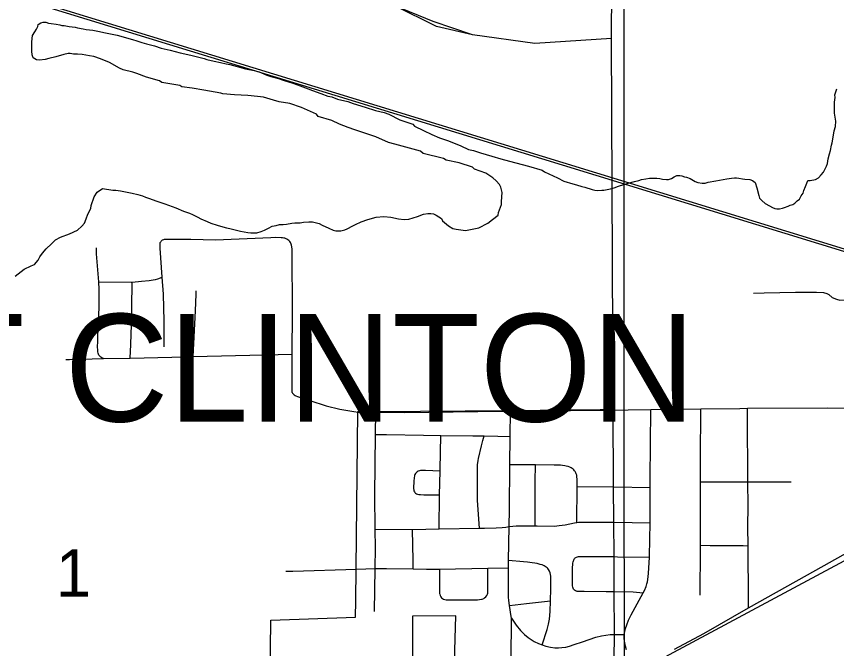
# Model space of a CAD drawing. Extents: x 0 to 34, y 0 to 22.
# Drawn here: x 3.018 to 3.3793, y 18.1588 to 18.437 of the extents above; entities that cross this region are included whole.
import ezdxf

# ---------------------------------------------------------------- set-up
doc = ezdxf.new("R2010")
doc.units = 0
for name, color, linetype in [('GM_X_City_Street', 7, 'Continuous'), ('GM_X_Corporation', 7, 'Continuous'), ('GM_X_Corporation_Text', 7, 'Continuous'), ('GM_X_County_Road', 7, 'Continuous'), ('GM_X_Major_River', 7, 'Continuous'), ('GM_X_Rail_Line', 7, 'Continuous'), ('GM_X_Section_Text', 7, 'Continuous'), ('GM_X_Township_Road', 7, 'Continuous')]:
    doc.layers.add(name, color=color, linetype=linetype)

msp = doc.modelspace()

# ---------------------------------------------------------------- linework, layer by layer
at = {"layer": 'GM_X_City_Street'}
for points in [[(3.34275, 18.31518), (3.34737, 18.31536), (3.36125, 18.31567), (3.3705, 18.31563), (3.37357, 18.31548), (3.37504, 18.31508), (3.37588, 18.31457), (3.37735, 18.31332), (3.37924, 18.31247), (3.38079, 18.31216), (3.40241, 18.31225), (3.41173, 18.31247), (3.41273, 18.31248), (3.41636, 18.31256), (3.42225, 18.31238), (3.42397, 18.31213), (3.4284, 18.31093), (3.44774, 18.305), (3.45561, 18.30245), (3.45699, 18.30223), (3.45881, 18.30195)], [(3.28758, 18.26381), (3.29747, 18.26394), (3.31947, 18.26424), (3.33673, 18.26447), (3.3401, 18.2645), (3.37546, 18.2647), (3.38936, 18.26454), (3.40485, 18.26484), (3.41302, 18.26496), (3.43883, 18.26525), (3.45917, 18.26542)], [(3.16852, 18.26287), (3.16958, 18.26279), (3.17131, 18.26276), (3.17638, 18.26274), (3.1888, 18.26271), (3.22123, 18.26306), (3.23563, 18.26323), (3.27528, 18.26369), (3.28104, 18.26374), (3.28758, 18.26381)], [(3.17576, 18.17508), (3.17601, 18.19396), (3.17613, 18.20311), (3.17607, 18.21127), (3.17597, 18.22632), (3.17627, 18.253), (3.17638, 18.26274)], [(3.23613, 18.11842), (3.23582, 18.12222), (3.23557, 18.12532), (3.23549, 18.13463), (3.23611, 18.1669), (3.23611, 18.17125), (3.23607, 18.17215), (3.23594, 18.17287), (3.23521, 18.17774), (3.23497, 18.17991), (3.23485, 18.18138), (3.23476, 18.18296), (3.23473, 18.19042), (3.23478, 18.19429), (3.23484, 18.19745), (3.23507, 18.21247), (3.23519, 18.21989), (3.23538, 18.23959), (3.23551, 18.25215), (3.23563, 18.26323)], [(3.28676, 18.15813), (3.28633, 18.15984), (3.28602, 18.16134), (3.28579, 18.16306), (3.28573, 18.16495), (3.28599, 18.16629), (3.28631, 18.1676), (3.28688, 18.16922), (3.28769, 18.17121), (3.28884, 18.17363), (3.29414, 18.18335), (3.29465, 18.18427), (3.29544, 18.18611), (3.29575, 18.18724), (3.29602, 18.18811), (3.29618, 18.18917), (3.29643, 18.19175), (3.29694, 18.19899), (3.29698, 18.19947), (3.29713, 18.21408), (3.29719, 18.2196), (3.29717, 18.22967), (3.29716, 18.23353), (3.29747, 18.26394)], [(3.31924, 18.18221), (3.31932, 18.20278), (3.31933, 18.20421), (3.31935, 18.21147), (3.31939, 18.23043), (3.3194, 18.23212), (3.31942, 18.24201), (3.31947, 18.26424)], [(3.34058, 18.17662), (3.34055, 18.17982), (3.34034, 18.20403), (3.34027, 18.21237), (3.34033, 18.22161), (3.34027, 18.23217), (3.34011, 18.26174), (3.3401, 18.2645)], [(3.17627, 18.253), (3.18102, 18.2529), (3.19737, 18.25267), (3.205, 18.25258), (3.21914, 18.25241), (3.224, 18.25236), (3.23002, 18.2523), (3.23551, 18.25215)], [(3.20421, 18.2114), (3.20446, 18.22644), (3.20462, 18.23676), (3.20463, 18.23754), (3.205, 18.25258)], [(3.22205, 18.21168), (3.2212, 18.22393), (3.22111, 18.22755), (3.22111, 18.23365), (3.22111, 18.23793), (3.2212, 18.23964), (3.22148, 18.24155), (3.22163, 18.24242), (3.22283, 18.24804), (3.22343, 18.25035), (3.224, 18.25236)], [(3.26484, 18.21424), (3.26507, 18.23008), (3.26511, 18.23307), (3.26494, 18.23462), (3.26486, 18.23506), (3.26461, 18.23572), (3.26447, 18.23608), (3.2641, 18.23672), (3.26388, 18.237), (3.26355, 18.23743), (3.2633, 18.23766), (3.26286, 18.23801), (3.26241, 18.23829), (3.26175, 18.23861), (3.26103, 18.23886), (3.26022, 18.23909), (3.25954, 18.23922), (3.25864, 18.23935), (3.25767, 18.23943), (3.25489, 18.23947), (3.24668, 18.23964), (3.23538, 18.23959)], [(3.24655, 18.21276), (3.24658, 18.23229), (3.24668, 18.23964)], [(3.20462, 18.23676), (3.1982, 18.23707), (3.19695, 18.2371), (3.19604, 18.23709), (3.19552, 18.23699), (3.19499, 18.2368), (3.19462, 18.23658), (3.1942, 18.23621), (3.19382, 18.23574), (3.19359, 18.23537), (3.19344, 18.23491), (3.19324, 18.2338), (3.19313, 18.23252), (3.19294, 18.22918), (3.19304, 18.22853), (3.19315, 18.22814), (3.19337, 18.22774), (3.19359, 18.2274), (3.19386, 18.22717), (3.19423, 18.22692), (3.19471, 18.22671), (3.19532, 18.22657), (3.19601, 18.22651), (3.19747, 18.22648), (3.20446, 18.22644)], [(3.26507, 18.23008), (3.2812, 18.22988), (3.29717, 18.22967)], [(3.3194, 18.23212), (3.32073, 18.23212), (3.34027, 18.23217), (3.35936, 18.2322)], [(3.17607, 18.21127), (3.1925, 18.21121), (3.20421, 18.2114), (3.22205, 18.21168), (3.22427, 18.21171), (3.22931, 18.2119), (3.23204, 18.21205), (3.23363, 18.21226), (3.23507, 18.21247), (3.23665, 18.21269), (3.23821, 18.21277), (3.24655, 18.21276), (3.2474, 18.21276), (3.25508, 18.21268), (3.25714, 18.21286), (3.25973, 18.21321), (3.26385, 18.21403), (3.26484, 18.21424), (3.26567, 18.21434), (3.26656, 18.2144), (3.27503, 18.21445), (3.28129, 18.21435), (3.29713, 18.21408)], [(3.19285, 18.1938), (3.19283, 18.19745), (3.1925, 18.21121)], [(3.31933, 18.20421), (3.32369, 18.20416), (3.33817, 18.20405), (3.34034, 18.20403)], [(3.2496, 18.1604), (3.2518, 18.16708), (3.25239, 18.16946), (3.25282, 18.17168), (3.25316, 18.17509), (3.25329, 18.17978), (3.25342, 18.18498), (3.25347, 18.18924), (3.2534, 18.19055), (3.25329, 18.19135), (3.25312, 18.19208), (3.25282, 18.19286), (3.25239, 18.19358), (3.25209, 18.19396), (3.25178, 18.19427), (3.25135, 18.19464), (3.25056, 18.19517), (3.24995, 18.19547), (3.24955, 18.19561), (3.24878, 18.19581), (3.24737, 18.19615), (3.24419, 18.19661), (3.24315, 18.19676), (3.24142, 18.19696), (3.23484, 18.19745)], [(3.26345, 18.18494), (3.26324, 18.18532), (3.26312, 18.18574), (3.26301, 18.18639), (3.263, 18.18699), (3.26298, 18.18774), (3.263, 18.19328), (3.26302, 18.19465), (3.26307, 18.19555), (3.26318, 18.1964), (3.26327, 18.19696), (3.26336, 18.1973), (3.26351, 18.19771), (3.26371, 18.19809), (3.2639, 18.19834), (3.26418, 18.19862), (3.26482, 18.19901), (3.26523, 18.19915), (3.26568, 18.19926), (3.26618, 18.19931), (3.26669, 18.19931), (3.26781, 18.19934), (3.28139, 18.19921), (3.28287, 18.1992), (3.29694, 18.19899)], [(3.16781, 18.19368), (3.17601, 18.19396), (3.18107, 18.19396), (3.19285, 18.1938), (3.19868, 18.19368), (3.20436, 18.19377), (3.22566, 18.1941), (3.23478, 18.19429)], [(3.20436, 18.19377), (3.20437, 18.18682), (3.20438, 18.18444), (3.2044, 18.1836), (3.20446, 18.18303), (3.20453, 18.18271), (3.20469, 18.18217), (3.2048, 18.18187), (3.20503, 18.18151), (3.20532, 18.18113), (3.20572, 18.18081), (3.20623, 18.18057), (3.20676, 18.18038), (3.20729, 18.18025), (3.2078, 18.18022), (3.20899, 18.18019), (3.21971, 18.18025), (3.22113, 18.18026), (3.22207, 18.18035), (3.22284, 18.18046), (3.22326, 18.18057), (3.22386, 18.18079), (3.22427, 18.18104), (3.2248, 18.18148), (3.22527, 18.18211), (3.22556, 18.18271), (3.22565, 18.18321), (3.22571, 18.18428), (3.22566, 18.1941)], [(3.26345, 18.18494), (3.26387, 18.18457), (3.26434, 18.18426), (3.26491, 18.18408), (3.2657, 18.18397), (3.2666, 18.18397), (3.26813, 18.18397), (3.27777, 18.18387), (3.28145, 18.18381), (3.28966, 18.18367), (3.29414, 18.18335)], [(3.23521, 18.17774), (3.24278, 18.17864), (3.25329, 18.17978)], [(3.23607, 18.17215), (3.23822, 18.16903), (3.24012, 18.16674), (3.24188, 18.16489), (3.24343, 18.16367), (3.2461, 18.16194), (3.24807, 18.16102), (3.2496, 18.1604), (3.25124, 18.15984), (3.25334, 18.15935), (3.25516, 18.15914), (3.25683, 18.15907), (3.25835, 18.15918), (3.25999, 18.15941), (3.26169, 18.15983), (3.26374, 18.16052), (3.26743, 18.16176), (3.27329, 18.16374), (3.27576, 18.16435), (3.27774, 18.16471), (3.27964, 18.16491), (3.28155, 18.16499), (3.2836, 18.16501), (3.28573, 18.16495)]]:
    msp.add_lwpolyline(points, dxfattribs=at)
at = {"layer": 'GM_X_Corporation'}
for points in [[(3.28422, 17.51924), (3.28522, 17.77692), (3.28541, 17.82472), (3.28547, 17.83697), (3.28542, 17.84529), (3.28382, 17.92584), (3.28208, 18.01325), (3.28159, 18.11833), (3.28151, 18.14407), (3.28131, 18.15363), (3.28144, 18.16526), (3.28134, 18.18409), (3.28128, 18.19949), (3.28118, 18.21462), (3.28109, 18.23015), (3.28093, 18.26402), (3.28013, 18.42718), (3.28118, 18.58272)], [(3.129, 18.08199), (3.13012, 18.17127), (3.16743, 18.17258), (3.1675, 18.17978), (3.1677, 18.19396), (3.16841, 18.26315), (3.17627, 18.26302), (3.23552, 18.2635), (3.27517, 18.26396), (3.28093, 18.26402), (3.28013, 18.42718), (3.24639, 18.42507), (3.21893, 18.4289), (3.20305, 18.43252), (3.18477, 18.44167)], [(3.28422, 17.51924), (3.28522, 17.77692), (3.28541, 17.82472), (3.28547, 17.83697), (3.28542, 17.84529), (3.28382, 17.92584), (3.28208, 18.01325), (3.28159, 18.11833), (3.28151, 18.14407), (3.28131, 18.15363), (3.28144, 18.16526), (3.28134, 18.18409), (3.28128, 18.19949), (3.28118, 18.21462), (3.28109, 18.23015), (3.28093, 18.26402), (3.28013, 18.42718), (3.24639, 18.42507), (3.21893, 18.4289), (3.20161, 18.43469), (3.18477, 18.44167)], [(3.21062, 18.13779), (3.21156, 18.17322), (3.19255, 18.17295), (3.19261, 18.1166)]]:
    msp.add_lwpolyline(points, dxfattribs=at)
msp.add_lwpolyline([(2.80234, 18.44894), (3.28564, 18.44812), (3.28569, 17.94871), (2.79974, 17.94803)], close=True, dxfattribs=at)
at = {"layer": 'GM_X_County_Road'}
for points in [[(3.34058, 18.17662), (3.37381, 18.19536), (3.40365, 18.21211), (3.41325, 18.21747)], [(3.30787, 18.15844), (3.32079, 18.16545), (3.34058, 18.17662)]]:
    msp.add_lwpolyline(points, dxfattribs=at)
at = {"layer": 'GM_X_Major_River'}
for points in [[(3.06928, 18.41236), (3.06509, 18.41348), (3.06338, 18.41423), (3.059, 18.41668), (3.05501, 18.41837), (3.05216, 18.41931), (3.05026, 18.41968), (3.04703, 18.42024), (3.04494, 18.42042), (3.04323, 18.42041), (3.04171, 18.42059), (3.04076, 18.42059), (3.03886, 18.4202), (3.03545, 18.41923), (3.03223, 18.41846), (3.03071, 18.41807), (3.02825, 18.41768), (3.02692, 18.41786), (3.02539, 18.4188), (3.02501, 18.42013), (3.02481, 18.42165), (3.02479, 18.42583), (3.02515, 18.4285), (3.02609, 18.43021), (3.02685, 18.43135), (3.02741, 18.4325), (3.0276, 18.43345), (3.02873, 18.43421), (3.02987, 18.43441), (3.03101, 18.43442), (3.03215, 18.43404), (3.03329, 18.43386), (3.03557, 18.43349), (3.03709, 18.4333), (3.03804, 18.43293), (3.03899, 18.43293), (3.04127, 18.43256), (3.04393, 18.4322), (3.04488, 18.43201), (3.04735, 18.43145), (3.04868, 18.43127), (3.05172, 18.4309), (3.05381, 18.43053), (3.05723, 18.42979), (3.06236, 18.42867), (3.0692, 18.4268), (3.0711, 18.42624), (3.0732, 18.42549), (3.07529, 18.42493), (3.0789, 18.424), (3.08175, 18.42306), (3.08574, 18.42213), (3.09011, 18.42101), (3.09487, 18.41989), (3.09715, 18.41933), (3.10076, 18.4184), (3.1019, 18.41803), (3.10513, 18.41728), (3.10798, 18.41672), (3.11045, 18.41617), (3.11197, 18.41579), (3.1152, 18.41486), (3.119, 18.41393), (3.12281, 18.41318), (3.1249, 18.41262), (3.12832, 18.41112), (3.13003, 18.41056), (3.13345, 18.40962), (3.13555, 18.40887), (3.13973, 18.40756), (3.14182, 18.40681), (3.14658, 18.40512), (3.14848, 18.40437), (3.15209, 18.40306), (3.15513, 18.40193), (3.15703, 18.40156), (3.15951, 18.40062), (3.16407, 18.39951), (3.16635, 18.39857), (3.17167, 18.39707), (3.17624, 18.39557), (3.18004, 18.39464), (3.18213, 18.39389), (3.18689, 18.39144), (3.19259, 18.38957), (3.19336, 18.38862), (3.19735, 18.38674), (3.20097, 18.38505), (3.20439, 18.38354), (3.20839, 18.38223), (3.21372, 18.37997), (3.21714, 18.37847), (3.21942, 18.37791), (3.22246, 18.37698), (3.2274, 18.37548), (3.2314, 18.37436), (3.2352, 18.37323), (3.24356, 18.37099), (3.24965, 18.36931), (3.2506, 18.36856), (3.25631, 18.36592)], [(3.10797, 18.3447), (3.11063, 18.34395), (3.11196, 18.34357), (3.115, 18.34283), (3.11671, 18.34246), (3.11994, 18.3419), (3.12127, 18.34172), (3.12393, 18.34173), (3.12583, 18.34231), (3.12734, 18.34289), (3.12905, 18.34384), (3.13075, 18.34461), (3.13246, 18.345), (3.13397, 18.34539), (3.13549, 18.3454), (3.13701, 18.34559), (3.13929, 18.34598), (3.14061, 18.34618), (3.14308, 18.34619), (3.14441, 18.34639), (3.14688, 18.34659), (3.14839, 18.3466), (3.15144, 18.34585), (3.15277, 18.3451), (3.15562, 18.34378), (3.15753, 18.34284), (3.15867, 18.34266), (3.16094, 18.34266), (3.16265, 18.34305), (3.16379, 18.34344), (3.16625, 18.34478), (3.16738, 18.34536), (3.16985, 18.34651), (3.17288, 18.34766), (3.17648, 18.34863), (3.17989, 18.34884), (3.18293, 18.34866), (3.18635, 18.34792), (3.18882, 18.34755), (3.19091, 18.34775), (3.1947, 18.34891), (3.19735, 18.34987), (3.19925, 18.35026), (3.20058, 18.35027), (3.20172, 18.35008), (3.20286, 18.34952), (3.20534, 18.34801), (3.20572, 18.34706), (3.20839, 18.34479), (3.21029, 18.34366), (3.21181, 18.34329), (3.2158, 18.34273), (3.22168, 18.3439), (3.22566, 18.34601), (3.22774, 18.34754), (3.2302, 18.34945), (3.23038, 18.3506), (3.23169, 18.35421), (3.23168, 18.35554), (3.23204, 18.35954), (3.23146, 18.36181), (3.23089, 18.36295), (3.22936, 18.36465), (3.22783, 18.36598), (3.22479, 18.36805), (3.21984, 18.36974), (3.21889, 18.37069), (3.21299, 18.37256), (3.20729, 18.37367), (3.20615, 18.37443), (3.19722, 18.37667), (3.19607, 18.37761), (3.18961, 18.37948), (3.18467, 18.38079), (3.182, 18.38154), (3.1763, 18.38398), (3.16717, 18.38698), (3.16413, 18.3881), (3.16032, 18.38961), (3.1569, 18.39111), (3.151, 18.39298), (3.15024, 18.39393), (3.14358, 18.39694), (3.13845, 18.39862), (3.1337, 18.39936), (3.13122, 18.40011), (3.12685, 18.40142), (3.12419, 18.40179), (3.12002, 18.40215), (3.11413, 18.4025), (3.109, 18.40286), (3.10805, 18.40323), (3.10064, 18.40453), (3.09551, 18.40545), (3.09095, 18.406), (3.09, 18.40657), (3.08202, 18.40786), (3.08107, 18.40861), (3.07536, 18.4103), (3.07099, 18.4118), (3.06928, 18.41236)], [(3.25631, 18.36592), (3.25916, 18.36442), (3.26316, 18.36329), (3.26468, 18.36292), (3.26715, 18.36217), (3.26848, 18.3618), (3.27171, 18.36086), (3.27285, 18.36049), (3.27399, 18.3603), (3.27589, 18.3605), (3.27684, 18.36051), (3.27968, 18.36109), (3.28139, 18.36148), (3.28328, 18.36225), (3.28745, 18.3636), (3.29029, 18.36437), (3.29219, 18.36476), (3.29333, 18.36515), (3.29522, 18.36554), (3.29693, 18.36574), (3.30016, 18.36575), (3.30149, 18.36557), (3.30263, 18.36538), (3.30434, 18.3652), (3.30529, 18.3652), (3.30661, 18.36559), (3.30775, 18.36636), (3.30889, 18.36693), (3.31021, 18.36694), (3.31116, 18.36675), (3.3123, 18.36638), (3.31325, 18.36619), (3.31478, 18.36563), (3.31706, 18.36431), (3.3182, 18.36394), (3.3201, 18.36357), (3.32143, 18.36357), (3.32276, 18.36396), (3.32617, 18.36454), (3.33091, 18.36552), (3.333, 18.36572), (3.33433, 18.36591), (3.33528, 18.36592), (3.33623, 18.36573), (3.33793, 18.36555), (3.33889, 18.36536), (3.34116, 18.36518), (3.3423, 18.36481), (3.34345, 18.36387), (3.34422, 18.36159), (3.345, 18.35817), (3.34538, 18.35703), (3.34634, 18.3559), (3.34786, 18.35457), (3.34977, 18.35363), (3.3511, 18.35288), (3.35205, 18.3525), (3.353, 18.35232), (3.35414, 18.35232), (3.35547, 18.35252), (3.35641, 18.3529), (3.35793, 18.35348), (3.35888, 18.35387), (3.36001, 18.35425), (3.36096, 18.35483), (3.3619, 18.35578), (3.36304, 18.35655), (3.36379, 18.35807), (3.36454, 18.35921), (3.36492, 18.36036), (3.36567, 18.36207), (3.36623, 18.36359), (3.3666, 18.36474), (3.36774, 18.36474), (3.37002, 18.36513), (3.37134, 18.3659), (3.37247, 18.36723), (3.37361, 18.36838), (3.37492, 18.37105), (3.3753, 18.37219), (3.37566, 18.37428), (3.37622, 18.37656), (3.3766, 18.3779), (3.37715, 18.38037), (3.37734, 18.38132), (3.37789, 18.38379), (3.37826, 18.38665), (3.37882, 18.38855), (3.379, 18.39083), (3.37841, 18.39444), (3.37839, 18.39919), (3.37875, 18.40128), (3.37856, 18.40242), (3.37949, 18.40509)], [(3.01753, 18.3226), (3.0215, 18.32566), (3.02453, 18.3272), (3.02605, 18.32777), (3.02756, 18.32968), (3.02831, 18.33121), (3.02944, 18.33273), (3.03114, 18.33464), (3.03341, 18.33693), (3.0353, 18.33865), (3.03738, 18.3398), (3.04136, 18.34134), (3.04496, 18.34288), (3.04684, 18.3446), (3.04798, 18.34593), (3.04873, 18.34784), (3.04948, 18.34993), (3.05079, 18.35241), (3.05097, 18.35374), (3.05228, 18.35755), (3.0536, 18.35964), (3.05587, 18.36117), (3.06043, 18.36044), (3.06176, 18.36044), (3.06385, 18.36026), (3.06898, 18.35915), (3.07145, 18.35859), (3.07354, 18.35803), (3.07487, 18.35746), (3.07659, 18.3569), (3.07944, 18.35577), (3.08343, 18.35446), (3.08819, 18.35277), (3.09161, 18.35127), (3.09427, 18.35033), (3.09561, 18.34977), (3.09789, 18.34864), (3.09922, 18.34789), (3.10207, 18.34676), (3.1036, 18.34601), (3.10645, 18.34507), (3.10797, 18.3447)]]:
    msp.add_lwpolyline(points, dxfattribs=at)
at = {"layer": 'GM_X_Rail_Line'}
for points in [[(2.1, 18.58078), (2.16512, 18.57985), (2.36304, 18.57728), (2.44318, 18.57621), (2.49731, 18.57554), (2.52328, 18.57455), (2.53715, 18.57372), (2.55275, 18.57247), (2.57059, 18.57081), (2.58588, 18.5689), (2.61086, 18.565), (2.63219, 18.5611), (2.64863, 18.55745), (2.65751, 18.55537), (2.67162, 18.55189), (2.68945, 18.54713), (2.97635, 18.45925), (3.25878, 18.37274), (3.51237, 18.29495)], [(2.1, 18.57961), (2.16511, 18.57869), (2.36302, 18.57612), (2.44316, 18.57504), (2.49728, 18.57438), (2.52322, 18.57339), (2.53706, 18.57256), (2.55265, 18.57131), (2.57046, 18.56966), (2.58571, 18.56775), (2.61066, 18.56386), (2.63196, 18.55996), (2.64837, 18.55631), (2.65724, 18.55424), (2.67133, 18.55076), (2.68912, 18.54602), (2.97601, 18.45814), (3.25843, 18.37163), (3.51204, 18.29384)], [(2.1, 17.69647), (2.47706, 17.6952), (2.85936, 17.9071), (3.23675, 18.11922), (3.41122, 18.21266), (3.46168, 18.21534), (3.59943, 18.21743), (3.7892, 18.21812), (3.84959, 18.21709), (3.86607, 18.21571), (3.87121, 18.22086), (3.87465, 18.2267), (3.88206, 18.23221)]]:
    msp.add_lwpolyline(points, dxfattribs=at)
at = {"layer": 'GM_X_Township_Road'}
for p, q in [((3.05632, 18.28638), (3.06816, 18.28657)), ((3.09589, 18.28724), (3.13945, 18.2883))]:
    msp.add_line(p, q, dxfattribs=at)
for points in [[(3.08225, 18.3222), (3.08137, 18.33494), (3.08131, 18.33605), (3.08131, 18.33642), (3.08134, 18.33698), (3.08141, 18.33742), (3.08156, 18.33782), (3.08175, 18.33812), (3.08225, 18.33854)], [(3.13945, 18.2883), (3.13961, 18.30693), (3.13956, 18.33304), (3.13954, 18.33384), (3.13951, 18.33451), (3.13941, 18.33549), (3.13922, 18.33632), (3.13894, 18.33713), (3.13876, 18.33746), (3.13848, 18.33785), (3.13804, 18.33832), (3.13754, 18.33869), (3.13719, 18.33891), (3.13622, 18.33932), (3.13575, 18.33942), (3.13519, 18.33953), (3.13463, 18.33958), (3.13233, 18.33963), (3.13002, 18.33956), (3.10566, 18.33854), (3.09492, 18.33875), (3.08397, 18.33874), (3.08365, 18.33873), (3.08315, 18.33873), (3.08275, 18.33869), (3.08225, 18.33854)], [(3.05425, 18.32021), (3.05335, 18.33246), (3.05325, 18.33512)], [(3.05632, 18.28638), (3.0556, 18.28674), (3.05513, 18.28704), (3.05471, 18.28744), (3.05439, 18.28789), (3.05415, 18.28827), (3.05399, 18.28879), (3.05387, 18.28934), (3.05383, 18.29001), (3.05376, 18.29169), (3.05383, 18.29378), (3.05393, 18.2962), (3.0545, 18.30888), (3.05449, 18.31675), (3.05425, 18.32021)], [(3.05425, 18.32021), (3.06857, 18.32004), (3.06907, 18.32008)], [(3.06816, 18.28657), (3.06841, 18.2926), (3.06861, 18.29711), (3.06877, 18.3011), (3.06888, 18.30875), (3.06907, 18.32008)], [(3.06907, 18.32008), (3.07309, 18.32038), (3.07653, 18.32075), (3.07828, 18.321), (3.07931, 18.32121), (3.08033, 18.32148), (3.08225, 18.3222)], [(3.08304, 18.29152), (3.08304, 18.30291), (3.08276, 18.31476), (3.08225, 18.3222)], [(3.09589, 18.28724), (3.09691, 18.30733), (3.09722, 18.31475), (3.09718, 18.31623)], [(3.06816, 18.28657), (3.08644, 18.28699), (3.09589, 18.28724)], [(3.1395, 18.27148), (3.13942, 18.27196), (3.13942, 18.27245), (3.13942, 18.27321), (3.13943, 18.27448), (3.13948, 18.28265), (3.13945, 18.2883)], [(3.03983, 18.28598), (3.04138, 18.28597), (3.05632, 18.28638)], [(3.1395, 18.27148), (3.13967, 18.27116), (3.14003, 18.27068), (3.14041, 18.27036), (3.1408, 18.27007), (3.14116, 18.26992), (3.14183, 18.26968), (3.14277, 18.26936), (3.14728, 18.26796), (3.15451, 18.26553), (3.16044, 18.26406), (3.16666, 18.26308), (3.16852, 18.26287)], [(3.13667, 18.19281), (3.13984, 18.19284), (3.16781, 18.19368)]]:
    msp.add_lwpolyline(points, dxfattribs=at)

# ---------------------------------------------------------------- texts
at = {"layer": 'GM_X_Corporation_Text'}
msp.add_text('PORT CLINTON', height=0.0473485, rotation=0, dxfattribs=at).set_placement((2.84579, 18.25867))
at = {"layer": 'GM_X_Section_Text'}
msp.add_text('1', height=0.02093, rotation=0, dxfattribs=at).set_placement((3.03538, 18.18156))

doc.saveas('drawing.dxf')
